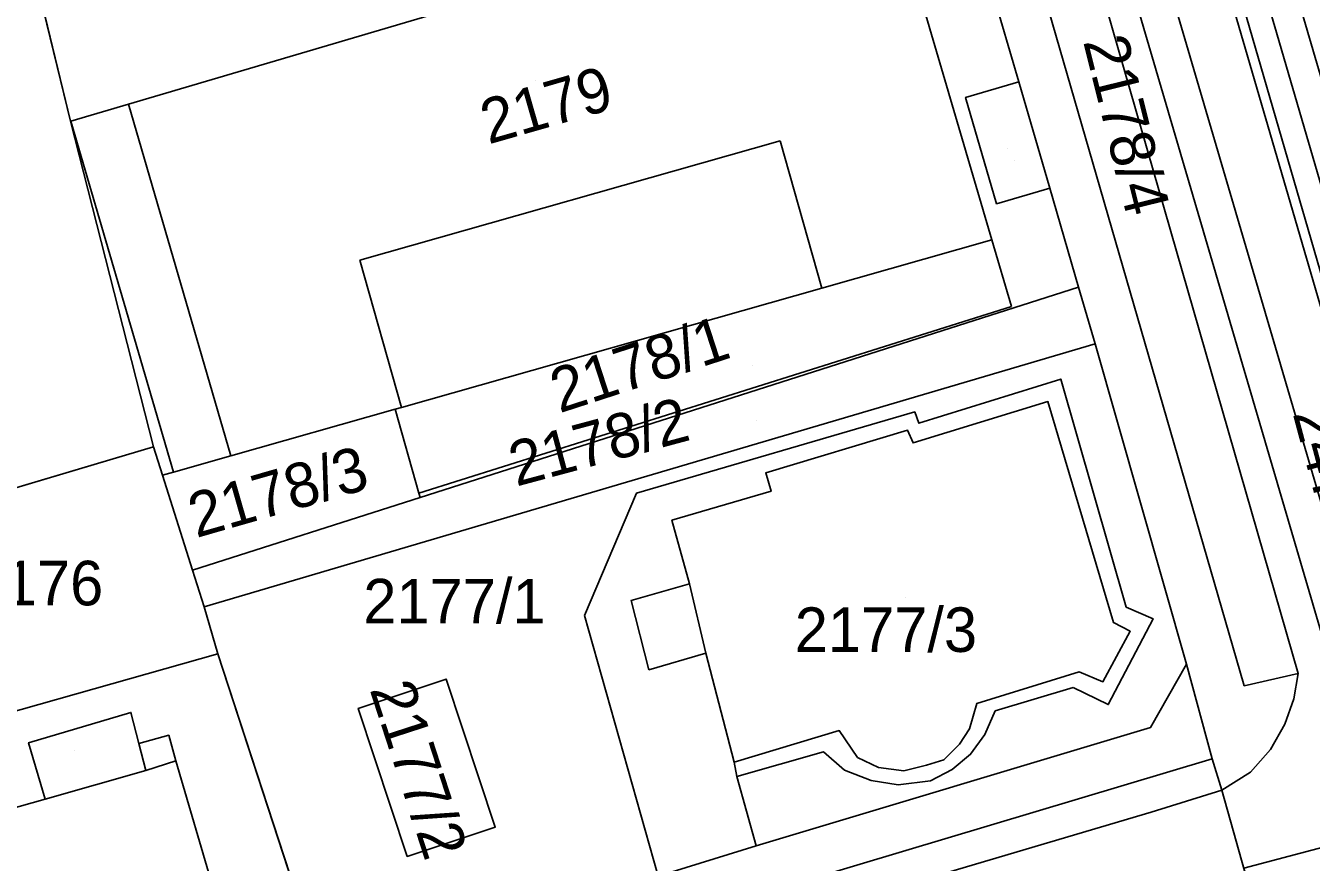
# Model space of a CAD drawing. Extents: x -263423 to -261326, y -1240067 to -1237864.
# Drawn here: x -262409.5 to -262351.8, y -1238782.1 to -1238744.5 of the extents above; entities that cross this region are included whole.
import ezdxf

# ---------------------------------------------------------------- set-up
doc = ezdxf.new("R2010")
doc.units = 0
for name, color, linetype in [('body_kn', 7, 'Continuous'), ('kladpar_druhypozemkov', 7, 'Continuous'), ('kladpar_hranice', 7, 'Continuous'), ('kladpar_parcelnecisla', 7, 'Continuous'), ('kladpar_plochy', 7, 'Continuous'), ('kladpar_sipky', 7, 'Continuous'), ('tarchy_linie', 7, 'Continuous'), ('zappar_hrandruhpozemk', 7, 'Continuous')]:
    doc.layers.add(name, color=color, linetype=linetype)

msp = doc.modelspace()

# ---------------------------------------------------------------- linework, layer by layer
at = {"layer": 'body_kn'}
for p, q in [((-262364.91, -1238747.06), (-262364.91, -1238747.06)), ((-262367.3, -1238747.76), (-262367.3, -1238747.76)), ((-262404.86, -1238748.06), (-262404.86, -1238748.06)), ((-262407.46, -1238748.83), (-262407.46, -1238748.83)), ((-262407.44, -1238748.82), (-262407.44, -1238748.82)), ((-262407.44, -1238748.82), (-262407.44, -1238748.82)), ((-262375.62, -1238749.71), (-262375.62, -1238749.71)), ((-262363.52, -1238751.83), (-262363.52, -1238751.83)), ((-262363.52, -1238751.83), (-262363.52, -1238751.83)), ((-262365.91, -1238752.53), (-262365.91, -1238752.53)), ((-262366.12, -1238754.15), (-262366.12, -1238754.15)), ((-262366.12, -1238754.15), (-262366.12, -1238754.15)), ((-262394.48, -1238755.06), (-262394.48, -1238755.06)), ((-262373.75, -1238756.32), (-262373.75, -1238756.32)), ((-262362.23, -1238756.27), (-262362.23, -1238756.27)), ((-262365.24, -1238757.14), (-262365.24, -1238757.14)), ((-262361.49, -1238758.82), (-262361.49, -1238758.82)), ((-262363.03, -1238760.4), (-262363.03, -1238760.4)), ((-262363.61, -1238761.41), (-262363.61, -1238761.41)), ((-262392.9, -1238761.75), (-262392.9, -1238761.75)), ((-262392.9, -1238761.75), (-262392.9, -1238761.75)), ((-262392.61, -1238761.67), (-262392.61, -1238761.67)), ((-262392.61, -1238761.67), (-262392.61, -1238761.67)), ((-262369.58, -1238761.87), (-262369.58, -1238761.87)), ((-262369.91, -1238762.69), (-262369.91, -1238762.69)), ((-262369.4, -1238762.38), (-262369.4, -1238762.38)), ((-262369.66, -1238763.26), (-262369.66, -1238763.26)), ((-262403.74, -1238763.44), (-262403.74, -1238763.44)), ((-262403.74, -1238763.44), (-262403.74, -1238763.44)), ((-262400.26, -1238763.84), (-262400.26, -1238763.84)), ((-262400.26, -1238763.84), (-262400.26, -1238763.84)), ((-262403.34, -1238764.71), (-262403.34, -1238764.71)), ((-262402.84, -1238764.57), (-262402.84, -1238764.57)), ((-262402.84, -1238764.57), (-262402.84, -1238764.57)), ((-262376.27, -1238764.61), (-262376.27, -1238764.61)), ((-262391.83, -1238765.51), (-262391.83, -1238765.51)), ((-262382.06, -1238765.51), (-262382.06, -1238765.51)), ((-262376.03, -1238765.43), (-262376.03, -1238765.43)), ((-262391.77, -1238765.71), (-262391.77, -1238765.71)), ((-262380.48, -1238766.73), (-262380.48, -1238766.73)), ((-262401.99, -1238768.97), (-262401.99, -1238768.97)), ((-262379.69, -1238769.59), (-262379.69, -1238769.59)), ((-262379.69, -1238769.59), (-262379.69, -1238769.59)), ((-262401.47, -1238770.62), (-262401.47, -1238770.62)), ((-262401.47, -1238770.62), (-262401.47, -1238770.62)), ((-262382.3, -1238770.33), (-262382.3, -1238770.33)), ((-262360.09, -1238770.63), (-262360.09, -1238770.63)), ((-262384.4, -1238771.01), (-262384.4, -1238771.01)), ((-262360.67, -1238771.32), (-262360.67, -1238771.32)), ((-262358.89, -1238771.15), (-262358.89, -1238771.15)), ((-262359.91, -1238771.71), (-262359.91, -1238771.71)), ((-262400.85, -1238772.72), (-262400.85, -1238772.72)), ((-262400.85, -1238772.72), (-262400.85, -1238772.72)), ((-262378.96, -1238772.7), (-262378.96, -1238772.7)), ((-262381.51, -1238773.44), (-262381.51, -1238773.44)), ((-262381.51, -1238773.44), (-262381.51, -1238773.44)), ((-262362.21, -1238773.53), (-262362.21, -1238773.53)), ((-262357.39, -1238773.19), (-262357.39, -1238773.19)), ((-262352.38, -1238773.61), (-262352.38, -1238773.61)), ((-262390.61, -1238773.86), (-262390.61, -1238773.86)), ((-262362.48, -1238774.23), (-262362.48, -1238774.23)), ((-262361.14, -1238773.98), (-262361.14, -1238773.98)), ((-262354.8, -1238774.16), (-262354.8, -1238774.16)), ((-262352.58, -1238774.75), (-262352.58, -1238774.75)), ((-262404.75, -1238775.35), (-262404.75, -1238775.35)), ((-262394.55, -1238775.17), (-262394.55, -1238775.17)), ((-262394.55, -1238775.17), (-262394.55, -1238775.17)), ((-262366.8, -1238774.95), (-262366.8, -1238774.95)), ((-262365.98, -1238775.28), (-262365.98, -1238775.28)), ((-262360.9, -1238775), (-262360.9, -1238775)), ((-262359, -1238776.03), (-262359, -1238776.03)), ((-262352.97, -1238775.88), (-262352.97, -1238775.88)), ((-262403.05, -1238776.38), (-262403.05, -1238776.38)), ((-262372.97, -1238776.17), (-262372.97, -1238776.17)), ((-262367.13, -1238776.09), (-262367.13, -1238776.09)), ((-262366.43, -1238776.35), (-262366.43, -1238776.35)), ((-262409.34, -1238776.71), (-262409.34, -1238776.71)), ((-262404.39, -1238776.75), (-262404.39, -1238776.75)), ((-262404.39, -1238776.75), (-262404.39, -1238776.75)), ((-262373.67, -1238777.12), (-262373.67, -1238777.12)), ((-262367.58, -1238776.78), (-262367.58, -1238776.78)), ((-262353.62, -1238777.02), (-262353.62, -1238777.02)), ((-262402.74, -1238777.52), (-262402.74, -1238777.52)), ((-262402.74, -1238777.52), (-262402.74, -1238777.52)), ((-262377.68, -1238777.59), (-262377.68, -1238777.59)), ((-262377.68, -1238777.59), (-262377.68, -1238777.59)), ((-262372.15, -1238777.38), (-262372.15, -1238777.38)), ((-262369.05, -1238777.72), (-262369.05, -1238777.72)), ((-262368.28, -1238777.48), (-262368.28, -1238777.48)), ((-262367.08, -1238777.23), (-262367.08, -1238777.23)), ((-262356.23, -1238777.44), (-262356.23, -1238777.44)), ((-262356.23, -1238777.44), (-262356.23, -1238777.44)), ((-262404.08, -1238777.96), (-262404.08, -1238777.96)), ((-262377.56, -1238778.23), (-262377.56, -1238778.23)), ((-262372.73, -1238777.95), (-262372.73, -1238777.95)), ((-262371.21, -1238777.83), (-262371.21, -1238777.83)), ((-262370.07, -1238777.97), (-262370.07, -1238777.97)), ((-262367.91, -1238777.92), (-262367.91, -1238777.92)), ((-262354.52, -1238778.03), (-262354.52, -1238778.03)), ((-262371.53, -1238778.4), (-262371.53, -1238778.4)), ((-262370.33, -1238778.6), (-262370.33, -1238778.6)), ((-262368.87, -1238778.42), (-262368.87, -1238778.42)), ((-262355.8, -1238778.84), (-262355.8, -1238778.84)), ((-262355.8, -1238778.84), (-262355.8, -1238778.84)), ((-262408.6, -1238779.25), (-262408.6, -1238779.25)), ((-262408.6, -1238779.25), (-262408.6, -1238779.25)), ((-262358.98, -1238779.83), (-262358.98, -1238779.83)), ((-262388.4, -1238780.5), (-262388.4, -1238780.5)), ((-262392.35, -1238781.81), (-262392.35, -1238781.81)), ((-262376.7, -1238781.34), (-262376.7, -1238781.34))]:
    msp.add_line(p, q, dxfattribs=at)
at = {"layer": 'kladpar_druhypozemkov'}
for p, q in [((-262386.6, -1238746.99), (-262386.6, -1238746.99)), ((-262365.41, -1238750.06), (-262365.41, -1238750.06)), ((-262376.88, -1238759.79), (-262376.88, -1238759.79)), ((-262376.67, -1238762.27), (-262376.67, -1238762.27)), ((-262397.58, -1238764.4), (-262397.58, -1238764.4)), ((-262389.83, -1238769.43), (-262389.83, -1238769.43)), ((-262369.99, -1238770.19), (-262369.99, -1238770.19)), ((-262407.3, -1238777.04), (-262407.3, -1238777.04)), ((-262390.5, -1238778.34), (-262390.5, -1238778.34))]:
    msp.add_line(p, q, dxfattribs=at)
at = {"layer": 'kladpar_hranice'}
for points in [[(-262448.89, -1238692.26), (-262431.18, -1238686.25), (-262433.82, -1238677.73), (-262428.09, -1238675.81), (-262432.09, -1238663.67), (-262430.25, -1238663.11), (-262421.38, -1238689.24), (-262421.26, -1238689.68), (-262416.39, -1238704.24), (-262416.12, -1238709.06), (-262415.8, -1238714.2), (-262412.82, -1238726.59), (-262411.36, -1238732.75), (-262407.46, -1238748.83), (-262403.74, -1238763.44), (-262417.87, -1238767.64), (-262424.74, -1238769.71), (-262428.5, -1238770.85), (-262431.88, -1238771.84), (-262446.4, -1238776.48)], [(-262374.76, -1238722.26), (-262372.59, -1238721.64), (-262368.66, -1238734.42), (-262367.87, -1238737.09), (-262370.86, -1238738), (-262373.15, -1238738.7), (-262404.86, -1238748.06), (-262407.44, -1238748.82), (-262407.46, -1238748.83), (-262411.36, -1238732.75), (-262407.09, -1238731.52), (-262403.53, -1238730.53), (-262400.79, -1238729.73), (-262399.96, -1238729.42), (-262385.07, -1238725.22), (-262374.76, -1238722.26)], [(-262392.9, -1238761.75), (-262392.61, -1238761.67), (-262373.75, -1238756.32), (-262366.12, -1238754.15), (-262370.86, -1238738), (-262367.87, -1238737.09), (-262366.52, -1238741.54), (-262364.91, -1238747.06), (-262367.3, -1238747.76), (-262365.91, -1238752.53), (-262363.52, -1238751.83), (-262362.23, -1238756.27), (-262391.77, -1238765.71), (-262391.83, -1238765.51), (-262392.9, -1238761.75)], [(-262402.84, -1238764.57), (-262403.34, -1238764.71), (-262403.74, -1238763.44), (-262407.46, -1238748.83), (-262407.44, -1238748.82), (-262404.86, -1238748.06), (-262373.15, -1238738.7), (-262370.86, -1238738), (-262366.12, -1238754.15), (-262373.75, -1238756.32), (-262392.61, -1238761.67), (-262392.9, -1238761.75), (-262400.26, -1238763.84), (-262402.84, -1238764.57)], [(-262338.2, -1238838.65), (-262341.76, -1238826.64), (-262342.43, -1238824.22), (-262344.15, -1238818.56), (-262345.01, -1238815.45), (-262347.52, -1238806.87), (-262350.4, -1238796.89), (-262351.94, -1238792.25), (-262353.23, -1238787.99), (-262355.8, -1238778.84), (-262356.23, -1238777.44), (-262357.39, -1238773.19), (-262361.49, -1238758.82), (-262362.23, -1238756.27), (-262363.52, -1238751.83), (-262364.91, -1238747.06), (-262366.52, -1238741.54)], [(-262363.52, -1238751.83), (-262365.91, -1238752.53), (-262367.3, -1238747.76), (-262364.91, -1238747.06), (-262363.52, -1238751.83)], [(-262401.47, -1238770.62), (-262401.99, -1238768.97), (-262391.77, -1238765.71), (-262362.23, -1238756.27), (-262361.49, -1238758.82), (-262401.47, -1238770.62)], [(-262396.12, -1238787.21), (-262400.85, -1238772.72), (-262401.47, -1238770.62), (-262361.49, -1238758.82), (-262357.39, -1238773.19), (-262359, -1238776.03), (-262376.7, -1238781.34), (-262381.09, -1238782.7), (-262396.12, -1238787.21)], [(-262381.51, -1238773.44), (-262382.3, -1238770.33), (-262379.69, -1238769.59), (-262380.48, -1238766.73), (-262376.03, -1238765.43), (-262376.27, -1238764.61), (-262369.91, -1238762.69), (-262369.66, -1238763.26), (-262363.61, -1238761.41), (-262360.67, -1238771.32), (-262359.91, -1238771.71), (-262361.14, -1238773.98), (-262362.21, -1238773.53), (-262366.8, -1238774.95), (-262367.13, -1238776.09), (-262367.58, -1238776.78), (-262368.28, -1238777.48), (-262369.05, -1238777.72), (-262370.07, -1238777.97), (-262371.21, -1238777.83), (-262372.15, -1238777.38), (-262372.97, -1238776.17), (-262377.68, -1238777.59), (-262378.96, -1238772.7), (-262381.51, -1238773.44)], [(-262382.3, -1238770.33), (-262381.51, -1238773.44), (-262378.96, -1238772.7), (-262377.68, -1238777.59), (-262372.97, -1238776.17), (-262372.15, -1238777.38), (-262371.21, -1238777.83), (-262370.07, -1238777.97), (-262369.05, -1238777.72), (-262368.28, -1238777.48), (-262367.58, -1238776.78), (-262367.13, -1238776.09), (-262366.8, -1238774.95), (-262362.21, -1238773.53), (-262361.14, -1238773.98), (-262359.91, -1238771.71), (-262360.67, -1238771.32), (-262363.61, -1238761.41), (-262369.66, -1238763.26), (-262369.91, -1238762.69), (-262376.27, -1238764.61), (-262376.03, -1238765.43), (-262380.48, -1238766.73), (-262379.69, -1238769.59), (-262382.3, -1238770.33)], [(-262402.84, -1238764.57), (-262400.26, -1238763.84), (-262392.9, -1238761.75), (-262391.83, -1238765.51), (-262391.77, -1238765.71), (-262401.99, -1238768.97), (-262403.34, -1238764.71), (-262402.84, -1238764.57)], [(-262403.74, -1238763.44), (-262403.34, -1238764.71), (-262401.99, -1238768.97), (-262401.47, -1238770.62), (-262400.85, -1238772.72), (-262415.24, -1238776.79), (-262417.87, -1238767.64), (-262403.74, -1238763.44)], [(-262400.85, -1238772.72), (-262396.12, -1238787.21), (-262399.56, -1238788.33), (-262410.89, -1238791.54), (-262414.07, -1238780.79), (-262414.93, -1238777.87), (-262415.24, -1238776.79), (-262400.85, -1238772.72)], [(-262425.4, -1238795.99), (-262410.89, -1238791.54), (-262399.56, -1238788.33), (-262396.12, -1238787.21), (-262381.09, -1238782.7), (-262376.7, -1238781.34), (-262359, -1238776.03), (-262357.39, -1238773.19), (-262356.23, -1238777.44), (-262355.8, -1238778.84), (-262353.23, -1238787.99), (-262351.94, -1238792.25), (-262354.9, -1238790.07), (-262374.06, -1238795.69), (-262375.34, -1238796.06), (-262378.62, -1238797.01), (-262381.89, -1238797.95), (-262391.82, -1238800.82), (-262407.73, -1238805.7), (-262420.78, -1238809.59), (-262422.69, -1238810.21), (-262435.49, -1238814.04), (-262437.46, -1238814.66), (-262449.81, -1238818.43)], [(-262394.55, -1238775.17), (-262390.61, -1238773.86), (-262388.4, -1238780.5), (-262392.35, -1238781.81), (-262394.55, -1238775.17)], [(-262390.61, -1238773.86), (-262394.55, -1238775.17), (-262392.35, -1238781.81), (-262388.4, -1238780.5), (-262390.61, -1238773.86)]]:
    msp.add_lwpolyline(points, dxfattribs=at)
at = {"layer": 'kladpar_plochy'}
for p, q in [((-262411.36, -1238732.75), (-262407.46, -1238748.83)), ((-262407.46, -1238748.83), (-262403.74, -1238763.44)), ((-262401.47, -1238770.62), (-262361.49, -1238758.82)), ((-262361.49, -1238758.82), (-262357.39, -1238773.19)), ((-262363.61, -1238761.41), (-262369.66, -1238763.26)), ((-262360.67, -1238771.32), (-262363.61, -1238761.41)), ((-262369.91, -1238762.69), (-262376.27, -1238764.61)), ((-262369.66, -1238763.26), (-262369.91, -1238762.69)), ((-262403.74, -1238763.44), (-262417.87, -1238767.64)), ((-262376.27, -1238764.61), (-262376.03, -1238765.43)), ((-262376.03, -1238765.43), (-262380.48, -1238766.73)), ((-262380.48, -1238766.73), (-262379.69, -1238769.59)), ((-262379.69, -1238769.59), (-262382.3, -1238770.33)), ((-262400.85, -1238772.72), (-262401.47, -1238770.62)), ((-262382.3, -1238770.33), (-262381.51, -1238773.44)), ((-262359.91, -1238771.71), (-262360.67, -1238771.32)), ((-262361.14, -1238773.98), (-262359.91, -1238771.71)), ((-262396.12, -1238787.21), (-262400.85, -1238772.72)), ((-262381.51, -1238773.44), (-262378.96, -1238772.7)), ((-262378.96, -1238772.7), (-262377.68, -1238777.59)), ((-262366.8, -1238774.95), (-262362.21, -1238773.53)), ((-262362.21, -1238773.53), (-262361.14, -1238773.98)), ((-262357.39, -1238773.19), (-262359, -1238776.03)), ((-262390.61, -1238773.86), (-262394.55, -1238775.17)), ((-262388.4, -1238780.5), (-262390.61, -1238773.86)), ((-262394.55, -1238775.17), (-262392.35, -1238781.81)), ((-262367.13, -1238776.09), (-262366.8, -1238774.95)), ((-262359, -1238776.03), (-262376.7, -1238781.34)), ((-262377.68, -1238777.59), (-262372.97, -1238776.17)), ((-262372.97, -1238776.17), (-262372.15, -1238777.38)), ((-262367.58, -1238776.78), (-262367.13, -1238776.09)), ((-262368.28, -1238777.48), (-262367.58, -1238776.78)), ((-262372.15, -1238777.38), (-262371.21, -1238777.83)), ((-262370.07, -1238777.97), (-262369.05, -1238777.72)), ((-262369.05, -1238777.72), (-262368.28, -1238777.48)), ((-262371.21, -1238777.83), (-262370.07, -1238777.97)), ((-262392.35, -1238781.81), (-262388.4, -1238780.5)), ((-262376.7, -1238781.34), (-262381.09, -1238782.7))]:
    msp.add_line(p, q, dxfattribs=at)
for points in [[(-262374.76, -1238722.26), (-262372.59, -1238721.64), (-262368.66, -1238734.42), (-262367.87, -1238737.09), (-262370.86, -1238738), (-262373.15, -1238738.7), (-262404.86, -1238748.06), (-262407.44, -1238748.82), (-262407.46, -1238748.83), (-262411.36, -1238732.75), (-262407.09, -1238731.52), (-262403.53, -1238730.53), (-262400.79, -1238729.73), (-262399.96, -1238729.42), (-262385.07, -1238725.22)], [(-262392.9, -1238761.75), (-262392.61, -1238761.67), (-262373.75, -1238756.32), (-262366.12, -1238754.15), (-262370.86, -1238738), (-262367.87, -1238737.09), (-262366.52, -1238741.54), (-262364.91, -1238747.06), (-262367.3, -1238747.76), (-262365.91, -1238752.53), (-262363.52, -1238751.83), (-262362.23, -1238756.27), (-262391.77, -1238765.71), (-262391.83, -1238765.51)], [(-262402.84, -1238764.57), (-262403.34, -1238764.71), (-262403.74, -1238763.44), (-262407.46, -1238748.83), (-262407.44, -1238748.82), (-262404.86, -1238748.06), (-262373.15, -1238738.7), (-262370.86, -1238738), (-262366.12, -1238754.15), (-262373.75, -1238756.32), (-262392.61, -1238761.67), (-262392.9, -1238761.75), (-262400.26, -1238763.84)], [(-262363.52, -1238751.83), (-262365.91, -1238752.53), (-262367.3, -1238747.76), (-262364.91, -1238747.06)], [(-262401.47, -1238770.62), (-262401.99, -1238768.97), (-262391.77, -1238765.71), (-262362.23, -1238756.27), (-262361.49, -1238758.82)], [(-262381.51, -1238773.44), (-262382.3, -1238770.33), (-262379.69, -1238769.59), (-262380.48, -1238766.73), (-262376.03, -1238765.43), (-262376.27, -1238764.61), (-262369.91, -1238762.69), (-262369.66, -1238763.26), (-262363.61, -1238761.41), (-262360.67, -1238771.32), (-262359.91, -1238771.71), (-262361.14, -1238773.98), (-262362.21, -1238773.53), (-262366.8, -1238774.95), (-262367.13, -1238776.09), (-262367.58, -1238776.78), (-262368.28, -1238777.48), (-262369.05, -1238777.72), (-262370.07, -1238777.97), (-262371.21, -1238777.83), (-262372.15, -1238777.38), (-262372.97, -1238776.17), (-262377.68, -1238777.59), (-262378.96, -1238772.7)], [(-262402.84, -1238764.57), (-262400.26, -1238763.84), (-262392.9, -1238761.75), (-262391.83, -1238765.51), (-262391.77, -1238765.71), (-262401.99, -1238768.97), (-262403.34, -1238764.71)], [(-262403.74, -1238763.44), (-262403.34, -1238764.71), (-262401.99, -1238768.97), (-262401.47, -1238770.62), (-262400.85, -1238772.72), (-262415.24, -1238776.79), (-262417.87, -1238767.64)], [(-262400.85, -1238772.72), (-262396.12, -1238787.21), (-262399.56, -1238788.33), (-262410.89, -1238791.54), (-262414.07, -1238780.79), (-262414.93, -1238777.87), (-262415.24, -1238776.79)], [(-262394.55, -1238775.17), (-262390.61, -1238773.86), (-262388.4, -1238780.5), (-262392.35, -1238781.81)]]:
    msp.add_lwpolyline(points, close=True, dxfattribs=at)
for points in [[(-262338.2, -1238838.65), (-262341.76, -1238826.64), (-262342.43, -1238824.22), (-262344.15, -1238818.56), (-262345.01, -1238815.45), (-262347.52, -1238806.87), (-262350.4, -1238796.89), (-262351.94, -1238792.25), (-262353.23, -1238787.99), (-262355.8, -1238778.84), (-262356.23, -1238777.44), (-262357.39, -1238773.19), (-262361.49, -1238758.82), (-262362.23, -1238756.27), (-262363.52, -1238751.83), (-262364.91, -1238747.06), (-262366.52, -1238741.54)], [(-262454.81, -1238804.7), (-262442.01, -1238800.74), (-262439.85, -1238800.06), (-262438.07, -1238799.63), (-262425.4, -1238795.99), (-262410.89, -1238791.54), (-262399.56, -1238788.33), (-262396.12, -1238787.21), (-262381.09, -1238782.7), (-262376.7, -1238781.34), (-262359, -1238776.03), (-262357.39, -1238773.19), (-262356.23, -1238777.44), (-262355.8, -1238778.84), (-262353.23, -1238787.99), (-262351.94, -1238792.25), (-262354.9, -1238790.07), (-262374.06, -1238795.69), (-262375.34, -1238796.06), (-262378.62, -1238797.01), (-262381.89, -1238797.95), (-262391.82, -1238800.82), (-262407.73, -1238805.7)]]:
    msp.add_lwpolyline(points, dxfattribs=at)
at = {"layer": 'kladpar_sipky'}
msp.add_line((-262365.09, -1238750.58), (-262365.09, -1238750.58), dxfattribs=at)
at = {"layer": 'tarchy_linie'}
for points in [[(-262383.62, -1238648.31), (-262364.99, -1238710.49), (-262343.69, -1238783.46), (-262337.07, -1238806.71), (-262314.1, -1238889.79)], [(-262385.11, -1238648.81), (-262384.73, -1238650.01), (-262372.26, -1238694.13), (-262359.64, -1238737.68), (-262346.67, -1238781.89), (-262335.87, -1238820.6), (-262324.52, -1238859.75), (-262315.56, -1238890.36)], [(-262363.51, -1238710.05), (-262343.35, -1238779.13), (-262340.58, -1238778.3), (-262340.09, -1238779.93), (-262339.42, -1238782.19), (-262338.98, -1238783.68), (-262341.79, -1238784.52), (-262335.59, -1238806.29), (-262312.66, -1238889.22), (-262312.9, -1238889.32), (-262314.1, -1238889.79), (-262315.56, -1238890.36), (-262317.1, -1238890.97), (-262326.1, -1238860.21), (-262337.46, -1238821.04), (-262347.22, -1238786.06), (-262353.29, -1238787.77), (-262353.71, -1238786.28), (-262354.37, -1238783.93), (-262354.82, -1238782.34), (-262348.72, -1238780.73), (-262361.22, -1238738.14)]]:
    msp.add_lwpolyline(points, dxfattribs=at)
at = {"layer": 'zappar_hrandruhpozemk'}
for p, q in [((-262400.26, -1238763.84), (-262404.86, -1238748.06)), ((-262407.44, -1238748.82), (-262402.84, -1238764.57)), ((-262394.48, -1238755.06), (-262375.62, -1238749.71)), ((-262375.62, -1238749.71), (-262373.75, -1238756.32)), ((-262366.12, -1238754.15), (-262365.24, -1238757.14)), ((-262392.61, -1238761.67), (-262394.48, -1238755.06)), ((-262365.24, -1238757.14), (-262391.83, -1238765.51)), ((-262379.69, -1238769.59), (-262378.96, -1238772.7)), ((-262381.09, -1238782.7), (-262384.4, -1238771.01)), ((-262362.48, -1238774.23), (-262365.98, -1238775.28)), ((-262399.56, -1238788.33), (-262402.74, -1238777.52)), ((-262356.23, -1238777.44), (-262399.51, -1238790.36))]:
    msp.add_line(p, q, dxfattribs=at)
for points in [[(-262356.86, -1238728.05), (-262344.72, -1238769.48), (-262347.14, -1238770.16)], [(-262341.73, -1238774.39), (-262342.99, -1238774.38), (-262344.26, -1238773.99), (-262345.27, -1238773.28), (-262346.21, -1238772.39), (-262346.77, -1238771.3), (-262347.14, -1238770.16), (-262359.21, -1238728.6)], [(-262355.8, -1238778.84), (-262354.52, -1238778.03), (-262353.62, -1238777.02), (-262352.97, -1238775.88), (-262352.58, -1238774.75), (-262352.38, -1238773.61), (-262364.88, -1238730.2)], [(-262367.36, -1238730.75), (-262354.8, -1238774.16), (-262352.38, -1238773.61)], [(-262384.4, -1238771.01), (-262382.06, -1238765.51), (-262369.58, -1238761.87), (-262369.4, -1238762.38), (-262363.03, -1238760.4), (-262360.09, -1238770.63), (-262358.89, -1238771.15), (-262360.9, -1238775), (-262362.48, -1238774.23)], [(-262408.6, -1238779.25), (-262409.34, -1238776.71), (-262404.75, -1238775.35), (-262404.39, -1238776.75), (-262404.08, -1238777.96)], [(-262365.98, -1238775.28), (-262366.43, -1238776.35), (-262367.08, -1238777.23), (-262367.91, -1238777.92), (-262368.87, -1238778.42), (-262370.33, -1238778.6), (-262371.53, -1238778.4), (-262372.73, -1238777.95), (-262373.67, -1238777.12), (-262377.56, -1238778.23)], [(-262404.39, -1238776.75), (-262403.05, -1238776.38), (-262402.74, -1238777.52)], [(-262402.74, -1238777.52), (-262404.08, -1238777.96), (-262408.6, -1238779.25), (-262414.07, -1238780.79)], [(-262377.68, -1238777.59), (-262377.56, -1238778.23), (-262376.7, -1238781.34)], [(-262398.83, -1238791.63), (-262358.98, -1238779.83), (-262355.8, -1238778.84)]]:
    msp.add_lwpolyline(points, dxfattribs=at)

# ---------------------------------------------------------------- texts
at = {"layer": 'kladpar_parcelnecisla'}
for s, rotation, p in [('2178/4', 284, (-262362.032, -1238745.245)), ('2179', 16, (-262388.708, -1238749.876)), ('2178/1', 18, (-262385.522, -1238761.939)), ('2178/2', 15, (-262387.463, -1238765.226)), ('2470', 285, (-262352.629, -1238761.936)), ('2178/3', 16, (-262401.819, -1238767.533)), ('2177/2', 288, (-262394.048, -1238774.311))]:
    msp.add_text(s, height=2, rotation=rotation, dxfattribs=at).set_placement(p)
for s, p in [('2176', (-262411.94, -1238770.55)), ('2177/1', (-262394.323, -1238771.36)), ('2177/3', (-262374.965, -1238772.64))]:
    msp.add_text(s, height=2, dxfattribs=at).set_placement(p)

doc.saveas('drawing.dxf')
